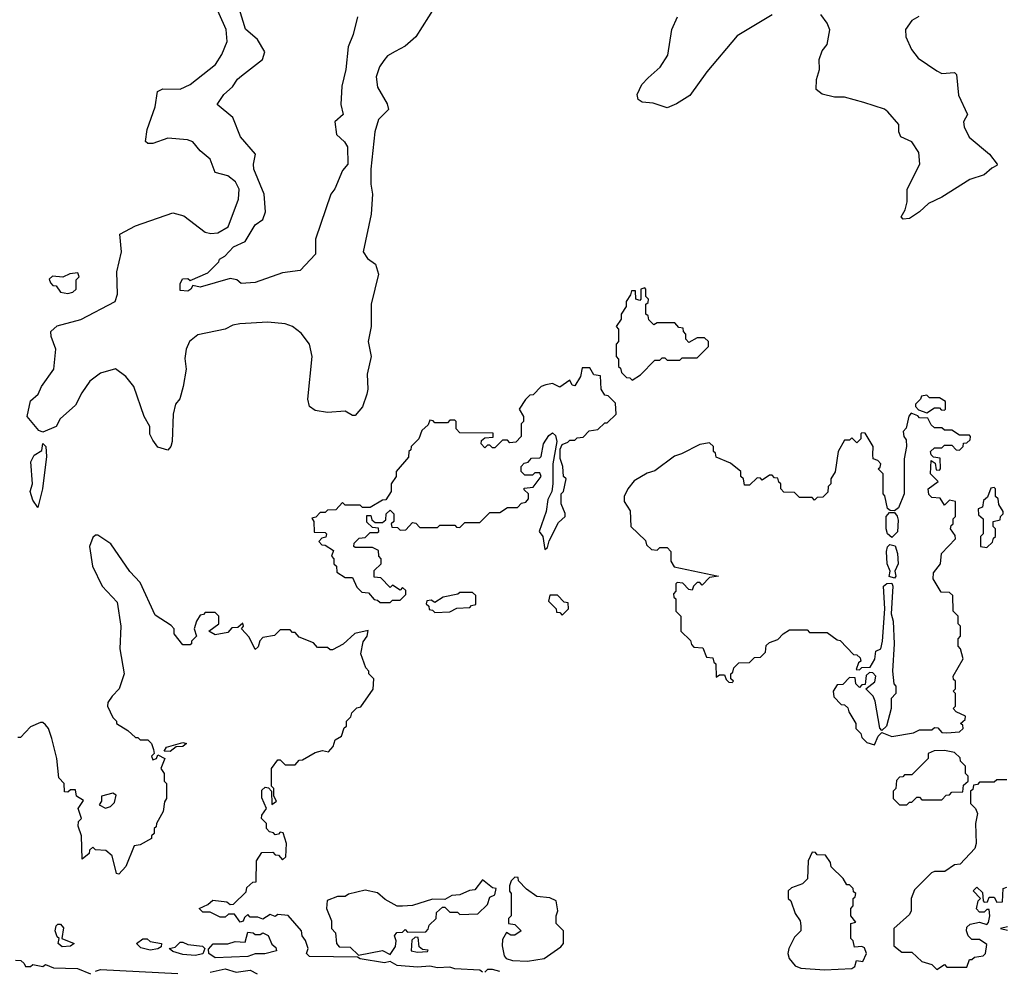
# Model space of a CAD drawing. Extents: x 2472589 to 2662339, y 701009 to 849030.
# Tile 401 of 406: x 2648752 to 2652695, y 764987 to 768794. Entities that reach past the tile are written whole.
import ezdxf

# ---------------------------------------------------------------- set-up
doc = ezdxf.new("R2010")
doc.units = 0

msp = doc.modelspace()

# ---------------------------------------------------------------- linework, layer by layer
at = {"layer": '0CON05XD'}
for points in [[(2650413.8, 768845), (2650338.8, 768725), (2650295, 768688.8), (2650255, 768666.2), (2650225, 768648.8), (2650209.7, 768630.3), (2650192.9, 768605), (2650180, 768565), (2650184.5, 768524.5), (2650223.3, 768456.7), (2650228.8, 768435), (2650188.8, 768395), (2650174.4, 768345), (2650158.2, 768195), (2650157.9, 768135), (2650165.4, 768095), (2650159.6, 768015), (2650128, 767865), (2650145, 767837.5), (2650176.2, 767815), (2650189.2, 767775), (2650159.5, 767655), (2650159.4, 767565), (2650147.8, 767505), (2650160, 767445), (2650143.1, 767375), (2650146.7, 767315), (2650141.9, 767295), (2650125, 767243.3), (2650095, 767208.8), (2650085, 767208.8), (2650055, 767226.2), (2649985, 767221.4), (2649935, 767228.6), (2649912.9, 767245), (2649905.8, 767274.2), (2649922.5, 767445), (2649912.5, 767495), (2649879.3, 767539.3), (2649845, 767565.7), (2649815, 767575.6), (2649745, 767583.3), (2649633.4, 767576.6), (2649605, 767571.4), (2649575, 767554.5), (2649465, 767532.5), (2649432.5, 767505), (2649419.2, 767475), (2649412.7, 767437.3), (2649418.1, 767395), (2649407.1, 767325), (2649393.6, 767276.4), (2649376.1, 767253.9), (2649366.2, 767215), (2649362.5, 767105), (2649357.5, 767085), (2649345, 767070), (2649305, 767082.5), (2649285, 767110), (2649273.6, 767133.6), (2649272.5, 767165), (2649250, 767205), (2649208.8, 767325), (2649177.5, 767365), (2649135, 767395.8), (2649075, 767378.8), (2649033.4, 767346.6), (2649000.3, 767299.7), (2648975, 767250), (2648913.3, 767195), (2648897.5, 767165), (2648845, 767142), (2648828.8, 767148.8), (2648781.2, 767205), (2648795, 767267.5), (2648825.5, 767294.4), (2648839.4, 767325), (2648888.1, 767395), (2648897.1, 767475), (2648878, 767525), (2648876.7, 767545), (2648901.4, 767568.6), (2648996.2, 767593.8), (2649134.6, 767665.5), (2649143.3, 767695), (2649140.9, 767785), (2649160, 767865), (2649153.3, 767935), (2649215, 767968.6), (2649365, 768020), (2649409.2, 768009.2), (2649495, 767943.3), (2649517.3, 767937.3), (2649545, 767940.4), (2649586.9, 767965), (2649627.7, 768075), (2649630.7, 768115), (2649616.2, 768145), (2649585, 768169.1), (2649535, 768181.9), (2649515.3, 768235.3), (2649475, 768269.4), (2649445, 768305.6), (2649423.6, 768313.6), (2649345, 768320), (2649285, 768298.6), (2649265, 768298.8), (2649256.2, 768306.2), (2649262.5, 768355), (2649294.6, 768445), (2649303.2, 768506.8), (2649325, 768517.8), (2649395, 768516.2), (2649434.4, 768535), (2649535.5, 768615), (2649561.8, 768655), (2649582.9, 768707.1), (2649579.1, 768755), (2649528.5, 768868.5)], [(2650104.5, 768805.5), (2650086.9, 768735), (2650066.7, 768685), (2650058.6, 768595), (2650041.7, 768528.3), (2650038, 768455), (2650046.7, 768415), (2650014, 768385), (2650020, 768335), (2650052, 768305), (2650064, 768285), (2650066.2, 768215), (2650045, 768190), (2650013.3, 768116.7), (2649997.5, 768095), (2649936.7, 767915), (2649936.7, 767855), (2649875, 767790), (2649805, 767780), (2649695, 767741.2), (2649638.3, 767738.3), (2649621.7, 767751.7), (2649595, 767757.5), (2649475, 767723.3), (2649445, 767730), (2649437.5, 767715), (2649425, 767707.5), (2649395, 767710), (2649393.9, 767736.1), (2649403.8, 767756.2), (2649425, 767757.5), (2649435, 767750), (2649505, 767780), (2649550, 767825), (2649552.5, 767835), (2649573, 767847), (2649608, 767885), (2649654.5, 767905.5), (2649695, 767972.5), (2649726.1, 767993.9), (2649736.7, 768025), (2649731.2, 768095), (2649690, 768195), (2649688, 768215), (2649696.2, 768255), (2649636.7, 768325), (2649605, 768402.5), (2649543.3, 768455), (2649570, 768495), (2649603.8, 768525), (2649623.6, 768556.4), (2649640.3, 768569.7), (2649724, 768635), (2649734, 768665), (2649704.6, 768714.5), (2649656.5, 768756.5), (2649632.2, 768835)], [(2651766, 768814), (2651625, 768730), (2651504, 768585), (2651435, 768490.8), (2651382.7, 768457.3), (2651345, 768441.2), (2651289.3, 768459.3), (2651244.1, 768464.1), (2651228.8, 768475), (2651224.3, 768495), (2651242.9, 768535), (2651268.8, 768561.2), (2651316.6, 768603.4), (2651347.7, 768652.3), (2651363.8, 768755), (2651386.8, 768805)], [(2652352.5, 768807.5), (2652325, 768790.6), (2652298.9, 768755), (2652301.1, 768725), (2652323.1, 768675), (2652350.6, 768640.6), (2652425, 768588.8), (2652445, 768578.8), (2652495, 768583.3), (2652503.3, 768575), (2652511.7, 768491.7), (2652548, 768415), (2652531.2, 768385), (2652533.8, 768365), (2652554.2, 768324.2), (2652636, 768255), (2652666.7, 768215), (2652665, 768210), (2652645, 768200), (2652615, 768172.5), (2652556.4, 768153.6), (2652445, 768083.3), (2652391.7, 768058.3), (2652355.8, 768024.2), (2652315, 767997.5), (2652290, 767995), (2652282.5, 768005), (2652297.7, 768032.3), (2652306, 768065), (2652305.8, 768115), (2652356.9, 768215), (2652352.4, 768262.4), (2652324.6, 768304.5), (2652281.2, 768325), (2652272, 768345), (2652272, 768375), (2652229.2, 768425), (2652215, 768435.6), (2652132, 768462), (2652055, 768484.4), (2652015, 768484.2), (2651965.8, 768495.8), (2651942, 768515), (2651942.9, 768555), (2651954.5, 768595), (2651954.2, 768635), (2651965, 768670), (2651985.8, 768695), (2651996.7, 768753.3), (2651985, 768780.8), (2651960, 768815)], [(2648945, 767697.5), (2648965, 767703.3), (2648977.5, 767715), (2648978.3, 767751.7), (2648990, 767765), (2648985, 767780), (2648953, 767777), (2648925, 767762.5), (2648883.6, 767766.4), (2648870, 767755), (2648875, 767740), (2648885, 767730), (2648898.3, 767728.3), (2648915, 767702.5), (2648945, 767697.5)], [(2651205, 767350), (2651238.3, 767371.7), (2651295, 767430), (2651315, 767430), (2651325, 767440), (2651335, 767440), (2651345, 767430), (2651395, 767430), (2651405, 767440), (2651465, 767440), (2651510, 767485), (2651510, 767505), (2651495, 767520), (2651465, 767520), (2651431.7, 767501.7), (2651420, 767515), (2651420, 767535), (2651410, 767545), (2651408.3, 767558.3), (2651391.7, 767561.7), (2651375, 767580), (2651305, 767580), (2651291.7, 767571.7), (2651271.7, 767591.7), (2651268.3, 767608.3), (2651260, 767615), (2651260, 767655), (2651268.3, 767661.7), (2651270, 767675), (2651260, 767685), (2651260, 767715), (2651255, 767720), (2651240, 767715), (2651240, 767675), (2651235, 767670), (2651220, 767675), (2651218.3, 767708.3), (2651201.7, 767708.3), (2651198.3, 767691.7), (2651180, 767665), (2651180, 767645), (2651160, 767615), (2651160, 767595), (2651140, 767565), (2651150, 767555), (2651150, 767505), (2651140, 767495), (2651140, 767445), (2651150, 767435), (2651150, 767405), (2651158.3, 767398.3), (2651161.7, 767381.7), (2651181.7, 767361.7), (2651195, 767360), (2651205, 767350)], [(2650235, 766460), (2650245, 766470), (2650275, 766470), (2650298.3, 766491.7), (2650298.3, 766508.3), (2650285, 766520), (2650275, 766510), (2650245, 766530), (2650235, 766520), (2650198.3, 766558.3), (2650171.7, 766561.7), (2650171.7, 766588.3), (2650200, 766615), (2650200, 766635), (2650190, 766645), (2650188.3, 766668.3), (2650165, 766680), (2650095, 766680), (2650090, 766685), (2650091.7, 766698.3), (2650111.7, 766718.3), (2650135, 766720), (2650155, 766740), (2650185, 766740), (2650190, 766745), (2650188.3, 766758.3), (2650165, 766760), (2650141.7, 766781.7), (2650141.7, 766808.3), (2650158.3, 766808.3), (2650161.7, 766791.7), (2650175, 766780), (2650205, 766780), (2650218.3, 766791.7), (2650220, 766815), (2650235, 766830), (2650250, 766815), (2650250, 766785), (2650240, 766775), (2650241.7, 766761.7), (2650265, 766760), (2650275, 766750), (2650298.3, 766751.7), (2650325, 766780), (2650338.3, 766778.3), (2650355, 766760), (2650425, 766760), (2650435, 766770), (2650495, 766770), (2650501.7, 766761.7), (2650515, 766760), (2650535, 766780), (2650595, 766780), (2650635, 766820), (2650675, 766820), (2650705, 766840), (2650745, 766840), (2650761.7, 766858.3), (2650778.3, 766861.7), (2650790, 766875), (2650790, 766895), (2650771.7, 766911.7), (2650771.7, 766918.3), (2650808.3, 766921.7), (2650840, 766965), (2650835, 766980), (2650815, 766980), (2650805, 766970), (2650775, 766970), (2650760, 766985), (2650760, 767005), (2650771.7, 767018.3), (2650788.3, 767021.7), (2650801.7, 767038.3), (2650835, 767040), (2650840, 767045), (2650850, 767095), (2650870.7, 767129.3), (2650885, 767140), (2650898.3, 767128.3), (2650903.3, 767105), (2650887.5, 767015), (2650887.5, 766935), (2650882.5, 766905), (2650867, 766873), (2650860, 766825), (2650832.5, 766745), (2650846.7, 766725), (2650855, 766672.5), (2650865, 766680), (2650872.3, 766707.7), (2650909.6, 766780.5), (2650936.7, 766805), (2650937, 766817), (2650920, 766855), (2650920, 766895), (2650930, 766905), (2650940, 766955), (2650930, 766965), (2650927.5, 767005), (2650916.4, 767036.4), (2650916.4, 767073.6), (2650925, 767092.5), (2650947.5, 767102.5), (2650955, 767110), (2650975, 767110), (2650985, 767120), (2651008.3, 767121.7), (2651033, 767147), (2651067, 767153), (2651095, 767180), (2651105, 767180), (2651140, 767215), (2651138.3, 767258.3), (2651108.3, 767288.3), (2651095, 767290), (2651080, 767315), (2651078.3, 767368.3), (2651051.7, 767371.7), (2651035, 767400), (2651005, 767400), (2650997.5, 767365), (2650975, 767327.5), (2650965, 767330), (2650955, 767350), (2650915, 767322.5), (2650885, 767337.5), (2650858.3, 767331.7), (2650840, 767325), (2650808.3, 767291.7), (2650795, 767290), (2650777, 767273), (2650752.5, 767235), (2650770, 767205), (2650770, 767185), (2650760, 767175), (2650760, 767125), (2650738.3, 767101.7), (2650715, 767100), (2650705, 767110), (2650685, 767110), (2650655, 767080), (2650645, 767080), (2650635, 767090), (2650625, 767090), (2650615, 767080), (2650600, 767095), (2650601.7, 767108.3), (2650615, 767120), (2650648.3, 767121.7), (2650648.3, 767138.3), (2650515, 767140), (2650500, 767155), (2650500, 767185), (2650495, 767190), (2650475, 767190), (2650465, 767180), (2650415, 767180), (2650408.3, 767188.3), (2650395, 767190), (2650388.3, 767171.7), (2650361.7, 767148.3), (2650350, 767115), (2650320, 767085), (2650318.3, 767071.7), (2650310, 767065), (2650308.3, 767041.7), (2650260, 766985), (2650260, 766965), (2650240, 766935), (2650240, 766905), (2650218.3, 766871.7), (2650205, 766870), (2650155, 766840), (2650125, 766840), (2650115, 766850), (2650055, 766850), (2650045, 766860), (2650018.3, 766831.7), (2649985, 766830), (2649975, 766820), (2649955, 766820), (2649938.3, 766801.7), (2649921.7, 766798.3), (2649930, 766785), (2649931.7, 766741.7), (2649975, 766740), (2649980, 766735), (2649978.3, 766721.7), (2649961.7, 766718.3), (2649950, 766705), (2649961.7, 766691.7), (2649975, 766690), (2650008.3, 766668.3), (2650000, 766645), (2650010, 766635), (2650010, 766615), (2650020, 766605), (2650021.7, 766581.7), (2650055, 766560), (2650085, 766560), (2650101.7, 766521.7), (2650121.7, 766501.7), (2650148.3, 766498.3), (2650171.7, 766471.7), (2650185, 766470), (2650195, 766460), (2650235, 766460)], [(2652385, 767220), (2652415, 767240), (2652435, 767240), (2652441.7, 767231.7), (2652455, 767230), (2652460, 767235), (2652460, 767265), (2652435, 767280), (2652395, 767280), (2652385, 767290), (2652363, 767287), (2652360, 767275), (2652340, 767255), (2652340, 767245), (2652351.7, 767231.7), (2652385, 767220)], [(2652175, 765890), (2652190, 765925), (2652205, 765940), (2652245, 765924), (2652331.7, 765938.3), (2652355, 765950), (2652405, 765950), (2652415, 765960), (2652428.3, 765958.3), (2652445, 765940), (2652465, 765937.5), (2652515, 765942.5), (2652530, 765955), (2652528.3, 765968.3), (2652520, 765975), (2652538.3, 765991.7), (2652540, 766005), (2652501.7, 766021.7), (2652490, 766035), (2652500, 766045), (2652500, 766095), (2652490, 766105), (2652500, 766115), (2652500, 766145), (2652491.7, 766151.7), (2652490, 766165), (2652530, 766235), (2652520, 766275), (2652510, 766285), (2652510, 766315), (2652520, 766325), (2652520, 766365), (2652510, 766375), (2652510, 766405), (2652490, 766425), (2652488.3, 766488.3), (2652475, 766500), (2652441.7, 766501.7), (2652410, 766555), (2652411.7, 766578.3), (2652440, 766615), (2652443, 766657), (2652500, 766715), (2652498.3, 766728.3), (2652480, 766755), (2652481.7, 766768.3), (2652490, 766775), (2652490, 766795), (2652500, 766805), (2652500, 766865), (2652475, 766870), (2652455, 766850), (2652438.3, 766878.3), (2652405, 766880), (2652393, 766893), (2652390, 766915), (2652430, 766945), (2652400, 766975), (2652401.7, 767028.3), (2652418.3, 767018.3), (2652421.7, 766991.7), (2652435, 766990), (2652440, 766995), (2652438.3, 767038.3), (2652411.7, 767041.7), (2652401.7, 767051.7), (2652400, 767065), (2652415, 767080), (2652445, 767080), (2652455, 767090), (2652485, 767090), (2652501.7, 767071.7), (2652515, 767070), (2652530, 767085), (2652531.7, 767098.3), (2652545, 767100), (2652558.3, 767111.7), (2652560, 767125), (2652555, 767130), (2652515, 767130), (2652485, 767150), (2652455, 767150), (2652445, 767160), (2652415, 767160), (2652401.7, 767171.7), (2652388.3, 767198.3), (2652355, 767200), (2652348.3, 767208.3), (2652321.7, 767218.3), (2652313, 767207), (2652301.7, 767158.3), (2652290, 767145), (2652292.5, 767125), (2652301.7, 767111.7), (2652303.3, 767085), (2652294, 767035), (2652293.3, 766895), (2652271.2, 766838.8), (2652255, 766827.5), (2652238.3, 766828.3), (2652227, 766837), (2652217, 766887), (2652210, 766895), (2652210, 766975), (2652190, 766995), (2652198.3, 767001.7), (2652200, 767015), (2652188.3, 767028.3), (2652170, 767035), (2652168.3, 767051.7), (2652170, 767085), (2652138.3, 767138.3), (2652125, 767140), (2652120, 767135), (2652120, 767115), (2652105, 767100), (2652085, 767120), (2652075, 767110), (2652055, 767110), (2652030, 767065), (2652017, 766983), (2652000, 766955), (2652000, 766935), (2651990, 766925), (2651988.3, 766901.7), (2651968.3, 766881.7), (2651945, 766880), (2651935, 766870), (2651925, 766880), (2651875, 766880), (2651855, 766900), (2651811.7, 766901.7), (2651800, 766915), (2651800, 766935), (2651791.7, 766941.7), (2651788.3, 766958.3), (2651775, 766960), (2651765, 766970), (2651755, 766970), (2651725, 766950), (2651718.3, 766958.3), (2651705, 766960), (2651675, 766930), (2651655, 766930), (2651650, 766955), (2651640, 766965), (2651640, 766985), (2651598.3, 767018.3), (2651541.7, 767041.7), (2651538.3, 767058.3), (2651530, 767065), (2651530, 767085), (2651515, 767100), (2651475, 767093.3), (2651402.5, 767055), (2651373.8, 767046.2), (2651295, 766987.5), (2651265, 766977.5), (2651213.3, 766946.7), (2651187.5, 766915), (2651172.5, 766885), (2651172.5, 766865), (2651197, 766827), (2651200, 766765), (2651258.3, 766708.3), (2651261.7, 766691.7), (2651281.7, 766671.7), (2651305, 766670), (2651315, 766680), (2651345, 766680), (2651360, 766665), (2651360, 766625), (2651373, 766603), (2651550, 766565), (2651515, 766560), (2651485, 766530), (2651475, 766540), (2651465, 766540), (2651450, 766525), (2651445, 766510), (2651431.7, 766511.7), (2651407, 766537), (2651385, 766540), (2651380, 766535), (2651380, 766505), (2651370, 766495), (2651371.7, 766481.7), (2651380, 766475), (2651380, 766425), (2651400, 766405), (2651400, 766345), (2651438.3, 766308.3), (2651441.7, 766291.7), (2651451.7, 766281.7), (2651488.3, 766278.3), (2651501.7, 766241.7), (2651528.3, 766238.3), (2651531.7, 766221.7), (2651540, 766215), (2651541.7, 766161.7), (2651555, 766170), (2651575, 766170), (2651581.7, 766151.7), (2651591.7, 766141.7), (2651605, 766140), (2651610, 766145), (2651600, 766155), (2651600, 766175), (2651608.3, 766181.7), (2651611.7, 766198.3), (2651631.7, 766218.3), (2651675, 766220), (2651695, 766240), (2651718.3, 766241.7), (2651738.3, 766261.7), (2651741.7, 766288.3), (2651755, 766300), (2651788.3, 766311.7), (2651810, 766335), (2651835, 766350), (2651905, 766350), (2651915, 766340), (2651985, 766340), (2652025, 766310), (2652038.3, 766308.3), (2652091.7, 766251.7), (2652105, 766250), (2652118.3, 766238.3), (2652120, 766225), (2652111.7, 766218.3), (2652101.7, 766191.7), (2652115, 766190), (2652125, 766200), (2652158.3, 766201.7), (2652177, 766233), (2652180, 766265), (2652200, 766275), (2652206.7, 766305), (2652216.2, 766435), (2652211.2, 766525), (2652225, 766536.7), (2652245, 766537.5), (2652248.8, 766525), (2652242, 766415), (2652250, 766385), (2652253.3, 766295), (2652247.5, 766185), (2652252.5, 766135), (2652260, 766125), (2652260, 766095), (2652242.5, 766075), (2652242.5, 766035), (2652223.8, 765965), (2652205, 765947.5), (2652196.4, 765956.4), (2652177.5, 766065), (2652170, 766085), (2652140, 766115), (2652177, 766143), (2652180, 766165), (2652168.3, 766178.3), (2652155, 766180), (2652141.7, 766168.3), (2652138.3, 766131.7), (2652125, 766130), (2652115, 766120), (2652100, 766135), (2652098.3, 766158.3), (2652075, 766160), (2652048.3, 766131.7), (2652025, 766130), (2652010, 766105), (2652011.7, 766081.7), (2652041.7, 766051.7), (2652055, 766050), (2652068.3, 766038.3), (2652071.7, 766021.7), (2652100, 765975), (2652100, 765955), (2652120, 765935), (2652125, 765920), (2652145, 765900), (2652175, 765890)], [(2648825, 766840), (2648805, 766870), (2648793.3, 766905), (2648802.5, 766935), (2648797, 767023), (2648810.4, 767049.5), (2648840.7, 767069.3), (2648845, 767097.5), (2648856.7, 767085), (2648858.8, 767045), (2648843.3, 766915), (2648825, 766840)], [(2652625, 766680), (2652648.3, 766701.7), (2652651.7, 766718.3), (2652660, 766725), (2652660, 766755), (2652650, 766765), (2652650, 766785), (2652678.3, 766791.7), (2652680, 766805), (2652690, 766815), (2652690, 766825), (2652673, 766853), (2652670, 766875), (2652660, 766885), (2652660, 766915), (2652655, 766920), (2652641.7, 766918.3), (2652628.3, 766881.7), (2652611.7, 766868.3), (2652608.3, 766841.7), (2652590, 766835), (2652591.7, 766811.7), (2652610, 766795), (2652610, 766735), (2652600, 766725), (2652600, 766685), (2652625, 766680)], [(2652245, 766720), (2652227.5, 766735), (2652222.5, 766755), (2652222.5, 766805), (2652235, 766820), (2652255, 766820), (2652266.2, 766806.2), (2652269.6, 766789.5), (2652267.3, 766742.7), (2652245, 766720)], [(2650605, 764980), (2650595, 764987.5), (2650495, 764992.5), (2650475, 765000), (2650425, 764996.7), (2650395, 765003.3), (2650345, 765000), (2650263, 765007), (2650235, 765022.5), (2650212.5, 765017.5), (2650115, 765032.5), (2650105, 765040), (2649912.4, 765042.4), (2649900, 765055), (2649906.7, 765075), (2649897, 765107), (2649882.5, 765125), (2649880, 765145), (2649827, 765207), (2649785, 765210), (2649775, 765202.5), (2649755, 765210), (2649725, 765192.5), (2649705, 765200), (2649675, 765200), (2649665, 765210), (2649651.7, 765198.3), (2649646.7, 765183.3), (2649635, 765180), (2649611.7, 765211.7), (2649588.3, 765211.7), (2649575, 765200), (2649555, 765200), (2649515, 765220), (2649485, 765220), (2649470, 765235), (2649505, 765250), (2649525, 765267.5), (2649581.7, 765261.7), (2649595, 765250), (2649608.3, 765251.7), (2649658.3, 765301.7), (2649661.7, 765318.3), (2649685, 765340), (2649698.3, 765341.7), (2649700, 765425), (2649721.7, 765458.3), (2649765, 765460), (2649775, 765450), (2649788.3, 765448.3), (2649805, 765430), (2649818.3, 765441.7), (2649820, 765495), (2649807, 765537), (2649795, 765540), (2649788.3, 765531.7), (2649775, 765530), (2649768.3, 765538.3), (2649751.7, 765541.7), (2649740, 765555), (2649740, 765575), (2649720, 765595), (2649721.7, 765608.3), (2649740, 765635), (2649721.7, 765678.3), (2649721.7, 765708.3), (2649735, 765720), (2649748.3, 765718.3), (2649760, 765705), (2649761.7, 765651.7), (2649780, 765665), (2649770, 765685), (2649770, 765715), (2649760, 765725), (2649760, 765795), (2649785, 765830), (2649795, 765830), (2649815, 765810), (2649855, 765810), (2649871.7, 765828.3), (2649885, 765830), (2649935, 765860), (2649965, 765867.5), (2649988.3, 765861.7), (2650007, 765883), (2650015, 765910), (2650040, 765925), (2650051.7, 765958.3), (2650060, 765965), (2650060, 765985), (2650078.3, 766001.7), (2650081.7, 766018.3), (2650101.7, 766038.3), (2650118.3, 766041.7), (2650167, 766113), (2650170, 766155), (2650150, 766175), (2650150, 766185), (2650138.3, 766198.3), (2650117.5, 766255), (2650127.7, 766302.3), (2650143.3, 766325), (2650147.5, 766347.5), (2650094.1, 766335.9), (2650047, 766293), (2650005, 766270), (2649995, 766270), (2649985, 766280), (2649945, 766280), (2649928.3, 766298.3), (2649871.7, 766321.7), (2649855, 766340), (2649845, 766340), (2649835, 766350), (2649795, 766350), (2649771.7, 766328.3), (2649725, 766320), (2649713, 766307), (2649707, 766283), (2649695, 766272.5), (2649670.7, 766320.7), (2649640, 766355), (2649647.5, 766365), (2649645, 766377.5), (2649625, 766360), (2649601.7, 766358.3), (2649585, 766340), (2649535, 766330), (2649510, 766345), (2649550, 766375), (2649550, 766405), (2649535, 766420), (2649495, 766420), (2649488.3, 766411.7), (2649475, 766410), (2649460, 766385), (2649450, 766355), (2649460, 766325), (2649440, 766305), (2649440, 766295), (2649435, 766290), (2649405, 766290), (2649370, 766335), (2649370, 766355), (2649358.3, 766368.3), (2649295, 766410), (2649235, 766540), (2649193.6, 766583.6), (2649117.5, 766695), (2649065, 766730), (2649055, 766730), (2649045, 766720), (2649031.2, 766685), (2649043.8, 766605), (2649082.5, 766525), (2649141.7, 766461.7), (2649157.5, 766365), (2649152.5, 766275), (2649170, 766175), (2649150, 766115), (2649122.5, 766085), (2649105, 766060), (2649103.3, 766045), (2649125, 766000), (2649140, 765985), (2649140, 765975), (2649185, 765947.5), (2649215, 765920), (2649225, 765920), (2649235, 765910), (2649265, 765910), (2649280, 765895), (2649288.3, 765871.7), (2649290, 765855), (2649280, 765845), (2649285, 765830), (2649300, 765835), (2649305, 765850), (2649332.5, 765835), (2649317.5, 765795), (2649330, 765775), (2649330, 765745), (2649340, 765735), (2649340, 765675), (2649331.7, 765661.7), (2649327, 765623), (2649300, 765575), (2649298.3, 765561.7), (2649290, 765555), (2649290, 765535), (2649280, 765525), (2649280, 765515), (2649235, 765490), (2649210, 765485), (2649177, 765403), (2649148.3, 765371.7), (2649140, 765375), (2649122.5, 765445), (2649097, 765467), (2649055, 765470), (2649045, 765480), (2649031.7, 765468.3), (2649030, 765455), (2649001.7, 765431.7), (2649000, 765525), (2648986.7, 765565), (2648987.5, 765582.5), (2649000, 765595), (2648986.7, 765635), (2649007.5, 765667.5), (2648980, 765685), (2648975, 765710), (2648955, 765710), (2648945, 765700), (2648931.7, 765701.7), (2648930, 765735), (2648908.3, 765758.3), (2648900, 765835), (2648881.2, 765915), (2648866.7, 765955), (2648855, 765970), (2648845, 765980), (2648835, 765980), (2648795, 765962.5), (2648755, 765920), (2648745, 765920)], [(2652255, 766557.5), (2652233.9, 766563.9), (2652237.5, 766585), (2652225.7, 766615), (2652223.3, 766665), (2652226.7, 766683.3), (2652237, 766693), (2652257.5, 766687.5), (2652267, 766657), (2652269.4, 766615), (2652256.7, 766585), (2652260, 766565), (2652255, 766557.5)], [(2650415, 766420), (2650475, 766422.5), (2650503, 766437), (2650555, 766440), (2650561.7, 766448.3), (2650578.3, 766451.7), (2650578.3, 766488.3), (2650565, 766500), (2650515, 766500), (2650507, 766493), (2650448.3, 766481.7), (2650415, 766460), (2650399.3, 766469.3), (2650383, 766467), (2650380, 766455), (2650390, 766445), (2650391.7, 766431.7), (2650405, 766430), (2650415, 766420)], [(2650925, 766410), (2650950, 766435), (2650948.3, 766458.3), (2650931.7, 766461.7), (2650905, 766490), (2650875, 766490), (2650870, 766465), (2650900, 766435), (2650901.7, 766421.7), (2650915, 766420), (2650925, 766410)], [(2649355, 765863.3), (2649330, 765865), (2649339.3, 765880.7), (2649405, 765900), (2649420, 765895), (2649405, 765883.3), (2649378.3, 765881.7), (2649355, 765863.3)], [(2652305, 765650), (2652315, 765660), (2652325, 765660), (2652345, 765680), (2652355, 765680), (2652365, 765670), (2652445, 765670), (2652461.7, 765688.3), (2652475, 765690), (2652485, 765700), (2652528.3, 765701.7), (2652531.7, 765728.3), (2652550, 765745), (2652550, 765765), (2652540, 765775), (2652540, 765805), (2652520, 765825), (2652518.3, 765838.3), (2652495, 765860), (2652455, 765867.5), (2652413.6, 765866.4), (2652390, 765855), (2652390, 765835), (2652325, 765770), (2652295, 765770), (2652288.3, 765761.7), (2652275, 765760), (2652263, 765747), (2652260, 765715), (2652250, 765705), (2652250, 765675), (2652275, 765650), (2652305, 765650)], [(2652705, 765750), (2652665, 765750), (2652655, 765740), (2652595, 765740), (2652588.3, 765731.7), (2652571.7, 765728.3), (2652568.3, 765711.7), (2652560, 765705), (2652560, 765655), (2652580, 765635), (2652587.5, 765615), (2652580, 765575), (2652582.5, 765495), (2652577.5, 765475), (2652518.3, 765411.7), (2652495, 765410), (2652457, 765383), (2652415, 765382.5), (2652403, 765377), (2652335, 765310), (2652322.5, 765275), (2652322.5, 765225), (2652315, 765210), (2652252.5, 765155), (2652252.5, 765085), (2652285, 765060), (2652325, 765060), (2652365, 765022.5), (2652405, 765010), (2652425, 764990), (2652455, 765010), (2652465, 765000), (2652545, 765000), (2652555, 765030), (2652565, 765030), (2652575, 765040), (2652610, 765045), (2652620, 765055), (2652625, 765090), (2652595, 765110), (2652565, 765110), (2652550, 765125), (2652543.3, 765145), (2652545, 765160), (2652558.3, 765171.7), (2652595, 765180), (2652625, 765170), (2652631.7, 765178.3), (2652637.5, 765205), (2652635, 765230), (2652625, 765230), (2652615, 765220), (2652595, 765220), (2652583, 765233), (2652590, 765265), (2652600, 765275), (2652570, 765305), (2652585, 765320), (2652608.3, 765298.3), (2652610, 765265), (2652615, 765260), (2652628.3, 765261.7), (2652635, 765280), (2652655, 765280), (2652665, 765260), (2652688.3, 765261.7), (2652690, 765315), (2652705, 765320)], [(2649095, 765636.7), (2649115, 765643.3), (2649131.2, 765658.8), (2649138.8, 765688.8), (2649125, 765696.7), (2649080, 765685), (2649080, 765665), (2649070, 765650), (2649095, 765636.7)], [(2651975, 764989.2), (2652085, 764993.8), (2652097, 765003), (2652103, 765027), (2652128.3, 765021.7), (2652143.3, 765055), (2652135, 765077.5), (2652125, 765082.5), (2652095, 765080), (2652090, 765105), (2652080, 765115), (2652080, 765175), (2652100, 765180), (2652080, 765205), (2652080, 765235), (2652090, 765245), (2652090, 765275), (2652098.3, 765281.7), (2652100, 765295), (2652091.7, 765301.7), (2652090, 765315), (2652075, 765330), (2652065, 765330), (2652050, 765355), (2652001.7, 765401.7), (2651998.3, 765418.3), (2651978.3, 765448.3), (2651945, 765450), (2651938.3, 765458.3), (2651925, 765460), (2651910, 765425), (2651907, 765353), (2651887, 765333), (2651843, 765317), (2651830, 765305), (2651830, 765275), (2651840, 765265), (2651857.5, 765215), (2651877.5, 765185), (2651880, 765165), (2651880, 765145), (2651855, 765120), (2651832.5, 765075), (2651827.5, 765055), (2651833.3, 765035), (2651857.5, 765005), (2651880, 764995), (2651975, 764989.2)], [(2650108.3, 765048.3), (2650205, 765066.7), (2650235, 765050), (2650257, 765083), (2650260, 765105), (2650252.5, 765125), (2650261.7, 765138.3), (2650285, 765140), (2650295, 765150), (2650305, 765140), (2650378.3, 765141.7), (2650388.3, 765151.7), (2650391.7, 765168.3), (2650420, 765195), (2650421.7, 765218.3), (2650445, 765240), (2650455, 765240), (2650475, 765220), (2650505, 765220), (2650515, 765210), (2650587, 765213), (2650625, 765250), (2650635, 765280), (2650655, 765290), (2650660, 765315), (2650645, 765317.5), (2650605, 765350), (2650575, 765310), (2650553, 765307), (2650515, 765290), (2650483, 765287), (2650455, 765270), (2650405, 765272.5), (2650325, 765246.7), (2650285, 765243.3), (2650263.9, 765243.9), (2650215, 765270), (2650185, 765296.7), (2650135, 765307.5), (2650068.3, 765291.7), (2650055, 765282.5), (2650025, 765282.5), (2649983, 765267), (2649980, 765235), (2650000, 765185), (2650000, 765155), (2650017, 765137), (2650020, 765095), (2650031.7, 765081.7), (2650075, 765080), (2650108.3, 765048.3)], [(2650785, 765023.1), (2650852.5, 765035), (2650919.3, 765080.7), (2650930, 765095), (2650930, 765145), (2650900, 765175), (2650900, 765205), (2650907.5, 765225), (2650900, 765265), (2650875, 765277.5), (2650823, 765283), (2650781.7, 765311.7), (2650750, 765345), (2650748.3, 765358.3), (2650735, 765360), (2650720, 765345), (2650713.3, 765325), (2650713.9, 765303.9), (2650720, 765295), (2650720, 765205), (2650710, 765195), (2650710, 765175), (2650735, 765170), (2650760, 765145), (2650735, 765127.5), (2650718.3, 765128.3), (2650701.7, 765138.3), (2650685, 765110), (2650684, 765085), (2650692.5, 765045), (2650700, 765035), (2650725, 765025.8), (2650785, 765023.1)], [(2648921.4, 765081.4), (2648906.2, 765095), (2648910, 765115), (2648901.7, 765121.7), (2648893.8, 765145), (2648897.5, 765165), (2648905, 765172.5), (2648915, 765172.5), (2648926.7, 765156.7), (2648920, 765115), (2648970, 765095), (2648955, 765084.2), (2648921.4, 765081.4)], [(2649535, 765037.5), (2649510, 765055), (2649508.3, 765071.7), (2649527, 765093), (2649585, 765093.3), (2649615, 765102.5), (2649655, 765100), (2649665, 765140), (2649687, 765137), (2649695, 765130), (2649715, 765130), (2649725, 765137.5), (2649746.4, 765126.4), (2649761.7, 765091.7), (2649778.3, 765078.3), (2649780, 765065), (2649733, 765053), (2649695, 765052.5), (2649665, 765042.5), (2649535, 765037.5)], [(2652708.3, 765161.7), (2652680, 765155), (2652708.3, 765148.3)], [(2649275, 765067.5), (2649236.7, 765076.7), (2649220, 765095), (2649245, 765112.5), (2649262.5, 765112.5), (2649275, 765102.5), (2649320, 765095), (2649318.3, 765081.7), (2649305, 765072.5), (2649275, 765067.5)], [(2649455, 765046.2), (2649405, 765050), (2649365, 765062.5), (2649350, 765075), (2649375, 765080), (2649395, 765100), (2649405, 765100), (2649425, 765090), (2649484.1, 765084.1), (2649493.3, 765075), (2649485, 765053.3), (2649455, 765046.2)], [(2650345, 765060), (2650385, 765062.5), (2650388.3, 765068.3), (2650365, 765070), (2650351.7, 765081.7), (2650348.3, 765118.3), (2650335, 765120), (2650321.7, 765108.3), (2650320, 765065), (2650345, 765060)], [(2648735, 765027.5), (2648757, 765027), (2648770, 765015)], [(2648770, 765015), (2648775, 765002.5), (2648795, 765002.5), (2648805, 765010), (2648845, 765002.5), (2648855, 765010), (2648887, 764997), (2648983.8, 764993.8), (2649035, 764972.5)], [(2649055.8, 764984.2), (2649075, 764990), (2649385, 764974.3)], [(2649515, 764980), (2649575, 764992.5), (2649619.3, 764979.3), (2649675, 764987.5), (2649702.5, 764972.5)], [(2650675, 764982.5), (2650645, 764990), (2650625, 764990), (2650615, 764980)]]:
    msp.add_lwpolyline(points, dxfattribs=at)

doc.saveas('drawing.dxf')
